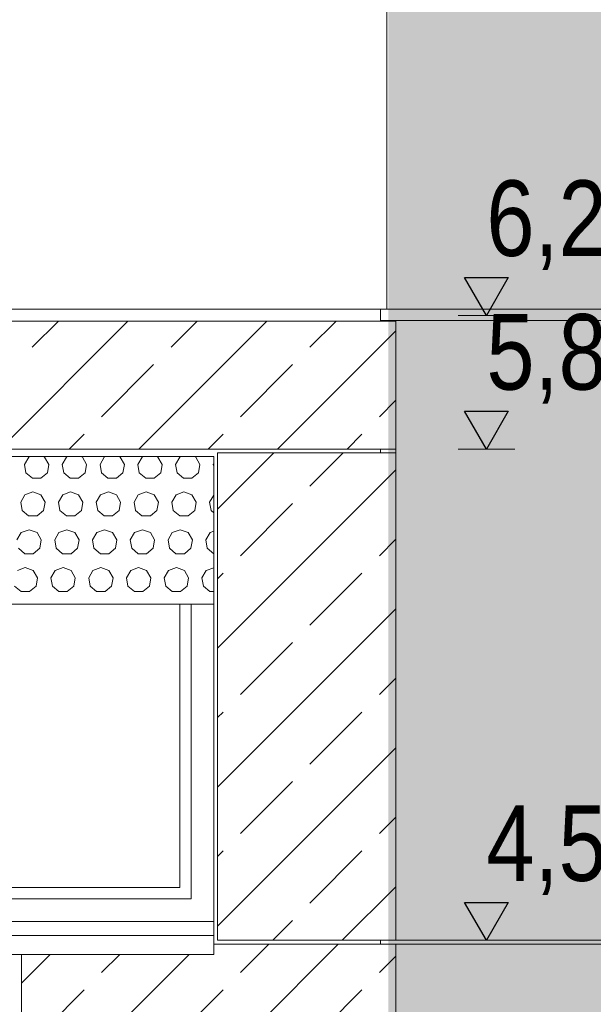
# Model space of a CAD drawing. Header units: millimetres. Extents: x 52659 to 1698020, y -10054 to 104697.
# Tile 260 of 363: x 219607 to 221126, y 9539 to 12144. Entities that reach past the tile are written whole.
import ezdxf

# ---------------------------------------------------------------- set-up
doc = ezdxf.new("R2010")
doc.units = ezdxf.units.MM
doc.header["$MEASUREMENT"] = 0
for name, color, linetype in [('02-04 BRISES SOLEILS CLAIRES', 7, 'Continuous'), ('02-04 CASSETTES CLAIRES', 7, 'Continuous'), ('02-04 Mur.Construction', 7, 'Continuous'), ('05-02 Cotation 200ème 100ème.Cotations', 7, 'Continuous'), ('08-01 2D Dessin général.2D', 7, 'Continuous'), ('Fenêtres ARCHICAD', 7, 'Continuous')]:
    doc.layers.add(name, color=color, linetype=linetype)
doc.styles.add('STYLE_GENERE_3', font='ARIALN.TTF')
doc.dimstyles.new('STYLE_GENERE__1', dxfattribs={"dimtxt": 200, "dimasz": 95, "dimexe": 0.18, "dimexo": 100, "dimgap": 0, "dimtad": 0, "dimlfac": 0.001, "dimzin": 0, "dimdsep": 46, "dimtxsty": 'STYLE_GENERE_3', "dimblk": 'ARROWHEAD_6', "dimblk1": 'ARROWHEAD_6', "dimblk2": 'ARROWHEAD_6', "dimcen": 0.09, "dimclrd": 7, "dimclre": 7, "dimclrt": 7, "dimazin": 0, "dimtfac": 1, "dimtdec": 4, "dimtmove": 2, "dimatfit": 3, "dimfxl": 1, "dimtolj": 1, "dimtzin": 0, "dimarcsym": 0})
doc.dimstyles.new('STYLE_GENERE__2', dxfattribs={"dimtxt": 200, "dimasz": 95, "dimexe": 0.18, "dimexo": 100, "dimgap": 0, "dimtad": 0, "dimlfac": 0.001, "dimzin": 0, "dimdsep": 46, "dimtxsty": 'STYLE_GENERE_3', "dimblk": 'ARROWHEAD_6', "dimblk1": 'ARROWHEAD_6', "dimblk2": 'ARROWHEAD_6', "dimcen": 0.09, "dimclrd": 7, "dimclre": 7, "dimclrt": 7, "dimazin": 0, "dimtfac": 1, "dimtdec": 4, "dimtmove": 0, "dimatfit": 3, "dimfxl": 1, "dimtolj": 1, "dimtzin": 0, "dimarcsym": 0})

# ---------------------------------------------------------------- blocks, each defined once
blk = doc.blocks.new('Élément de coupe_187_1', base_point=(131932.7, 5158.1))
at = {"layer": '02-04 Mur.Construction', "color": 7, "linetype": 'Continuous', "lineweight": 9}
for p, q in [((220562.7, 11348.1), (220562.7, 11378.1)), ((220562.7, 11346.9), (220562.7, 11348.1)), ((220562.7, 10998.1), (220562.7, 11008.1)), ((220121.3, 10988.1), (220121.3, 9726)), ((220562.7, 9698.1), (220562.7, 9708.1))]:
    blk.add_line(p, q, dxfattribs=at)
blk = doc.blocks.new('Élément de coupe_189_1', base_point=(131932.7, 5158.1))
at = {"layer": 'Fenêtres ARCHICAD', "color": 7, "linetype": 'Continuous', "lineweight": 9}
blk.add_line((218521.3, 10988.1), (220121.3, 10988.1), dxfattribs=at)
at = {"layer": 'Fenêtres ARCHICAD', "color": 7, "linetype": 'Continuous', "lineweight": 5}
for p, q in [((220031.3, 10598), (220031.3, 9848.1)), ((220061.3, 9818.1), (220061.3, 10598)), ((220031.3, 9848.1), (219336.3, 9848.1)), ((218581.3, 9818.1), (220061.3, 9818.1)), ((218521.3, 9758.1), (220121.3, 9758.1)), ((220121.3, 9720.9), (218521.3, 9720.9)), ((220121.3, 9720.9), (220121.3, 9726)), ((220121.3, 9670.8), (220121.3, 9720.9)), ((220121.3, 9670.8), (218521.3, 9670.8))]:
    blk.add_line(p, q, dxfattribs=at)
blk = doc.blocks.new('Élément de coupe_235_1', base_point=(131932.7, 5158.1))
at = {"layer": '02-04 Mur.Construction', "color": 7, "linetype": 'Continuous', "lineweight": 9}
for q in [(220579, 12248.1), (162692.7, 11378.1)]:
    blk.add_line((220579, 11378.1), q, dxfattribs=at)
blk = doc.blocks.new('*X380', base_point=(131932.7, 5158.1))
at = {"layer": '02-04 BRISES SOLEILS CLAIRES', "color": 7, "linetype": 'Continuous', "lineweight": 5}
for p, q in [((219631, 10986.9), (219619.8, 10967.5)), ((219634.3, 10988.1), (219631, 10986.9)), ((219673.1, 10986.9), (219669.8, 10988.1)), ((219684.3, 10967.5), (219673.1, 10986.9)), ((219731, 10986.9), (219719.8, 10967.5)), ((219734.3, 10988.1), (219731, 10986.9)), ((219773.1, 10986.9), (219769.8, 10988.1)), ((219784.3, 10967.5), (219773.1, 10986.9)), ((219831, 10986.9), (219819.8, 10967.5)), ((219834.3, 10988.1), (219831, 10986.9)), ((219873.1, 10986.9), (219869.8, 10988.1)), ((219884.3, 10967.5), (219873.1, 10986.9)), ((219931, 10986.9), (219919.8, 10967.5)), ((219934.3, 10988.1), (219931, 10986.9)), ((219973.1, 10986.9), (219969.8, 10988.1)), ((219984.3, 10967.5), (219973.1, 10986.9)), ((220031, 10986.9), (220019.8, 10967.5)), ((220034.3, 10988.1), (220031, 10986.9)), ((220073.1, 10986.9), (220069.8, 10988.1)), ((220084.3, 10967.5), (220073.1, 10986.9)), ((219619.8, 10967.5), (219623.7, 10945.5)), ((219623.7, 10945.5), (219640.9, 10931.1)), ((219663.2, 10931.1), (219680.4, 10945.5)), ((219680.4, 10945.5), (219684.3, 10967.5)), ((219719.8, 10967.5), (219723.7, 10945.5)), ((219723.7, 10945.5), (219740.9, 10931.1)), ((219763.2, 10931.1), (219780.4, 10945.5)), ((219780.4, 10945.5), (219784.3, 10967.5)), ((219819.8, 10967.5), (219823.7, 10945.5)), ((219823.7, 10945.5), (219840.9, 10931.1)), ((219863.2, 10931.1), (219880.4, 10945.5)), ((219880.4, 10945.5), (219884.3, 10967.5)), ((219919.8, 10967.5), (219923.7, 10945.5)), ((219923.7, 10945.5), (219940.9, 10931.1)), ((219963.2, 10931.1), (219980.4, 10945.5)), ((219980.4, 10945.5), (219984.3, 10967.5)), ((220019.8, 10967.5), (220023.7, 10945.5)), ((220023.7, 10945.5), (220040.9, 10931.1)), ((220063.2, 10931.1), (220080.4, 10945.5)), ((220080.4, 10945.5), (220084.3, 10967.5)), ((220120.7, 10969.1), (220119.8, 10967.5)), ((220119.8, 10967.5), (220120.7, 10962.4)), ((219640.9, 10931.1), (219663.2, 10931.1)), ((219740.9, 10931.1), (219763.2, 10931.1)), ((219840.9, 10931.1), (219863.2, 10931.1)), ((219940.9, 10931.1), (219963.2, 10931.1)), ((220040.9, 10931.1), (220063.2, 10931.1)), ((219642, 10894.5), (219621, 10886.9)), ((219663.1, 10886.9), (219642, 10894.5)), ((219742, 10894.5), (219721, 10886.9)), ((219763.1, 10886.9), (219742, 10894.5)), ((219842, 10894.5), (219821, 10886.9)), ((219863.1, 10886.9), (219842, 10894.5)), ((219942, 10894.5), (219921, 10886.9)), ((219963.1, 10886.9), (219942, 10894.5)), ((220042, 10894.5), (220021, 10886.9)), ((220063.1, 10886.9), (220042, 10894.5)), ((219621, 10886.9), (219609.8, 10867.5)), ((219609.8, 10867.5), (219613.7, 10845.5)), ((219674.3, 10867.5), (219663.1, 10886.9)), ((219670.4, 10845.5), (219674.3, 10867.5)), ((219721, 10886.9), (219709.8, 10867.5)), ((219709.8, 10867.5), (219713.7, 10845.5)), ((219774.3, 10867.5), (219763.1, 10886.9)), ((219770.4, 10845.5), (219774.3, 10867.5)), ((219821, 10886.9), (219809.8, 10867.5)), ((219809.8, 10867.5), (219813.7, 10845.5)), ((219874.3, 10867.5), (219863.1, 10886.9)), ((219870.4, 10845.5), (219874.3, 10867.5)), ((219921, 10886.9), (219909.8, 10867.5)), ((219909.8, 10867.5), (219913.7, 10845.5)), ((219974.3, 10867.5), (219963.1, 10886.9)), ((219970.4, 10845.5), (219974.3, 10867.5)), ((220021, 10886.9), (220009.8, 10867.5)), ((220009.8, 10867.5), (220013.7, 10845.5)), ((220074.3, 10867.5), (220063.1, 10886.9)), ((220070.4, 10845.5), (220074.3, 10867.5)), ((220120.7, 10886.4), (220109.8, 10867.5)), ((220109.8, 10867.5), (220113.7, 10845.5)), ((219613.7, 10845.5), (219630.9, 10831.1)), ((219653.2, 10831.1), (219670.4, 10845.5)), ((219713.7, 10845.5), (219730.9, 10831.1)), ((219753.2, 10831.1), (219770.4, 10845.5)), ((219813.7, 10845.5), (219830.9, 10831.1)), ((219853.2, 10831.1), (219870.4, 10845.5)), ((219913.7, 10845.5), (219930.9, 10831.1)), ((219953.2, 10831.1), (219970.4, 10845.5)), ((220013.7, 10845.5), (220030.9, 10831.1)), ((220053.2, 10831.1), (220070.4, 10845.5)), ((220113.7, 10845.5), (220120.7, 10839.6)), ((219630.9, 10831.1), (219653.2, 10831.1)), ((219730.9, 10831.1), (219753.2, 10831.1)), ((219830.9, 10831.1), (219853.2, 10831.1)), ((219930.9, 10831.1), (219953.2, 10831.1)), ((220030.9, 10831.1), (220053.2, 10831.1)), ((219632, 10794.5), (219611, 10786.9)), ((219653.1, 10786.9), (219632, 10794.5)), ((219732, 10794.5), (219711, 10786.9)), ((219753.1, 10786.9), (219732, 10794.5)), ((219832, 10794.5), (219811, 10786.9)), ((219853.1, 10786.9), (219832, 10794.5)), ((219932, 10794.5), (219911, 10786.9)), ((219953.1, 10786.9), (219932, 10794.5)), ((220032, 10794.5), (220011, 10786.9)), ((220053.1, 10786.9), (220032, 10794.5)), ((220120.7, 10790.4), (220111, 10786.9)), ((219611, 10786.9), (219599.8, 10767.5)), ((219664.3, 10767.5), (219653.1, 10786.9)), ((219660.4, 10745.5), (219664.3, 10767.5)), ((219711, 10786.9), (219699.8, 10767.5)), ((219699.8, 10767.5), (219703.7, 10745.5)), ((219764.3, 10767.5), (219753.1, 10786.9)), ((219760.4, 10745.5), (219764.3, 10767.5)), ((219811, 10786.9), (219799.8, 10767.5)), ((219799.8, 10767.5), (219803.7, 10745.5)), ((219864.3, 10767.5), (219853.1, 10786.9)), ((219860.4, 10745.5), (219864.3, 10767.5)), ((219911, 10786.9), (219899.8, 10767.5)), ((219899.8, 10767.5), (219903.7, 10745.5)), ((219964.3, 10767.5), (219953.1, 10786.9)), ((219960.4, 10745.5), (219964.3, 10767.5)), ((220011, 10786.9), (219999.8, 10767.5)), ((219999.8, 10767.5), (220003.7, 10745.5)), ((220064.3, 10767.5), (220053.1, 10786.9)), ((220060.4, 10745.5), (220064.3, 10767.5)), ((220111, 10786.9), (220099.8, 10767.5)), ((220099.8, 10767.5), (220103.7, 10745.5)), ((219603.7, 10745.5), (219620.9, 10731.1)), ((219643.2, 10731.1), (219660.4, 10745.5)), ((219703.7, 10745.5), (219720.9, 10731.1)), ((219743.2, 10731.1), (219760.4, 10745.5)), ((219803.7, 10745.5), (219820.9, 10731.1)), ((219843.2, 10731.1), (219860.4, 10745.5)), ((219903.7, 10745.5), (219920.9, 10731.1)), ((219943.2, 10731.1), (219960.4, 10745.5)), ((220003.7, 10745.5), (220020.9, 10731.1)), ((220043.2, 10731.1), (220060.4, 10745.5)), ((220103.7, 10745.5), (220120.7, 10731.2)), ((219620.9, 10731.1), (219643.2, 10731.1)), ((219720.9, 10731.1), (219743.2, 10731.1)), ((219820.9, 10731.1), (219843.2, 10731.1)), ((219920.9, 10731.1), (219943.2, 10731.1)), ((220020.9, 10731.1), (220043.2, 10731.1)), ((219622, 10694.5), (219601, 10686.9)), ((219643.1, 10686.9), (219622, 10694.5)), ((219654.3, 10667.5), (219643.1, 10686.9)), ((219701, 10686.9), (219689.8, 10667.5)), ((219722, 10694.5), (219701, 10686.9)), ((219743.1, 10686.9), (219722, 10694.5)), ((219754.3, 10667.5), (219743.1, 10686.9)), ((219801, 10686.9), (219789.8, 10667.5)), ((219822, 10694.5), (219801, 10686.9)), ((219843.1, 10686.9), (219822, 10694.5)), ((219854.3, 10667.5), (219843.1, 10686.9)), ((219901, 10686.9), (219889.8, 10667.5)), ((219922, 10694.5), (219901, 10686.9)), ((219943.1, 10686.9), (219922, 10694.5)), ((219954.3, 10667.5), (219943.1, 10686.9)), ((220001, 10686.9), (219989.8, 10667.5)), ((220022, 10694.5), (220001, 10686.9)), ((220043.1, 10686.9), (220022, 10694.5)), ((220054.3, 10667.5), (220043.1, 10686.9)), ((220101, 10686.9), (220089.8, 10667.5)), ((220120.7, 10694), (220101, 10686.9)), ((219650.4, 10645.5), (219654.3, 10667.5)), ((219689.8, 10667.5), (219693.7, 10645.5)), ((219750.4, 10645.5), (219754.3, 10667.5)), ((219789.8, 10667.5), (219793.7, 10645.5)), ((219850.4, 10645.5), (219854.3, 10667.5)), ((219889.8, 10667.5), (219893.7, 10645.5)), ((219950.4, 10645.5), (219954.3, 10667.5)), ((219989.8, 10667.5), (219993.7, 10645.5)), ((220050.4, 10645.5), (220054.3, 10667.5)), ((220089.8, 10667.5), (220093.7, 10645.5)), ((219593.7, 10645.5), (219610.9, 10631.1)), ((219610.9, 10631.1), (219633.2, 10631.1)), ((219633.2, 10631.1), (219650.4, 10645.5)), ((219693.7, 10645.5), (219710.9, 10631.1)), ((219710.9, 10631.1), (219733.2, 10631.1)), ((219733.2, 10631.1), (219750.4, 10645.5)), ((219793.7, 10645.5), (219810.9, 10631.1)), ((219810.9, 10631.1), (219833.2, 10631.1)), ((219833.2, 10631.1), (219850.4, 10645.5)), ((219893.7, 10645.5), (219910.9, 10631.1)), ((219910.9, 10631.1), (219933.2, 10631.1)), ((219933.2, 10631.1), (219950.4, 10645.5)), ((219993.7, 10645.5), (220010.9, 10631.1)), ((220010.9, 10631.1), (220033.2, 10631.1)), ((220033.2, 10631.1), (220050.4, 10645.5)), ((220093.7, 10645.5), (220110.9, 10631.1)), ((220110.9, 10631.1), (220120.7, 10631.1))]:
    blk.add_line(p, q, dxfattribs=at)
blk = doc.blocks.new('Élément de coupe_339_1', base_point=(131932.7, 5158.1))
at = {"layer": '02-04 BRISES SOLEILS CLAIRES', "color": 7, "linetype": 'Continuous', "lineweight": 9}
for p, q in [((220120.7, 10598), (220120.7, 10988.1)), ((218522.7, 10598), (220120.7, 10598))]:
    blk.add_line(p, q, dxfattribs=at)
at = {"layer": '02-04 BRISES SOLEILS CLAIRES', "lineweight": 0}
blk.add_blockref('*X380', (131932.7, 5158.1), dxfattribs=at)
blk = doc.blocks.new('Élément de coupe_524_1', base_point=(131932.7, 5158.1))
at = {"layer": '02-04 CASSETTES CLAIRES', "color": 7, "linetype": 'Continuous', "lineweight": 9}
for p, q in [((220602.7, 11346.9), (218522.7, 11346.9)), ((219554.5, 11008.1), (219893.3, 11346.9)), ((219640.1, 11277.4), (219709.5, 11346.9)), ((219922.2, 11008.1), (220261, 11346.9)), ((220007.8, 11277.4), (220077.2, 11346.9)), ((220375.5, 11277.4), (220444.9, 11346.9)), ((220602.7, 11008.1), (220602.7, 11346.9)), ((220289.9, 11008.1), (220602.7, 11320.8)), ((219823.9, 11093.6), (219961.8, 11231.5)), ((220191.6, 11093.6), (220329.5, 11231.5)), ((220559.3, 11093.6), (220602.7, 11137)), ((219738.4, 11008.1), (219778, 11047.6)), ((220106.1, 11008.1), (220145.6, 11047.6)), ((220473.8, 11008.1), (220513.3, 11047.6)), ((218522.7, 11008.1), (220602.7, 11008.1))]:
    blk.add_line(p, q, dxfattribs=at)
blk = doc.blocks.new('Élément de coupe_525_1', base_point=(131932.7, 5158.1))
at = {"layer": '02-04 CASSETTES CLAIRES', "color": 7, "linetype": 'Continuous', "lineweight": 9}
for p, q in [((220130.7, 10848.9), (220279.9, 10998.1)), ((220130.7, 10998.1), (220130.7, 9708.1)), ((220602.7, 10998.1), (220130.7, 10998.1)), ((220375.5, 10909.8), (220463.8, 10998.1)), ((220602.7, 9718.1), (220602.7, 10998.1)), ((220130.7, 10481.2), (220602.7, 10953.1)), ((220191.6, 10725.9), (220329.5, 10863.8)), ((220559.3, 10725.9), (220602.7, 10769.3)), ((220130.7, 10665), (220145.6, 10679.9)), ((220375.5, 10542.1), (220513.3, 10679.9)), ((220130.7, 10113.5), (220602.7, 10585.4)), ((220191.6, 10358.2), (220329.5, 10496.1)), ((220559.3, 10358.2), (220602.7, 10401.6)), ((220130.7, 10297.3), (220145.6, 10312.2)), ((220375.5, 10174.4), (220513.3, 10312.2)), ((220130.7, 9745.8), (220602.7, 10217.7)), ((220191.6, 9990.5), (220329.5, 10128.4)), ((220559.3, 9990.5), (220602.7, 10033.9)), ((220130.7, 9929.6), (220145.6, 9944.5)), ((220375.5, 9806.7), (220513.3, 9944.5)), ((220460.7, 9708.1), (220602.7, 9850)), ((220276.9, 9708.1), (220329.5, 9760.7)), ((220602.7, 9708.1), (220130.7, 9708.1)), ((220602.7, 9718.1), (220602.7, 9708.1))]:
    blk.add_line(p, q, dxfattribs=at)
blk = doc.blocks.new('Élément de coupe_526_1', base_point=(131932.7, 5158.1))
at = {"layer": '02-04 CASSETTES CLAIRES', "color": 7, "linetype": 'Continuous', "lineweight": 9}
for p, q in [((219612.1, 8859.5), (220450.7, 9698.1)), ((220602.7, 9698.1), (220121.3, 9698.1)), ((220191.6, 9622.8), (220266.9, 9698.1)), ((220602.7, 7608.3), (220602.7, 9698.1)), ((219612.1, 9227.2), (220055.8, 9670.8)), ((219612.1, 9594.9), (219688.1, 9670.8)), ((219612.1, 9670.8), (219612.1, 7608.3)), ((219823.9, 9622.8), (219871.9, 9670.8)), ((220559.3, 9622.8), (220602.7, 9666.2)), ((219640.1, 9439), (219778, 9576.9)), ((220007.8, 9439), (220145.6, 9576.9)), ((220375.5, 9439), (220513.3, 9576.9)), ((219612.1, 8491.8), (220602.7, 9482.3)), ((219823.9, 9255.1), (219961.8, 9393)), ((220191.6, 9255.1), (220329.5, 9393)), ((220559.3, 9255.1), (220602.7, 9298.5)), ((219640.1, 9071.3), (219778, 9209.2)), ((220007.8, 9071.3), (220145.6, 9209.2)), ((220375.5, 9071.3), (220513.3, 9209.2)), ((219612.1, 8124.1), (220602.7, 9114.6)), ((219823.9, 8887.4), (219961.8, 9025.3)), ((220191.6, 8887.4), (220329.5, 9025.3)), ((220559.3, 8887.4), (220602.7, 8930.8)), ((219640.1, 8703.6), (219778, 8841.5)), ((220007.8, 8703.6), (220145.6, 8841.5)), ((220375.5, 8703.6), (220513.3, 8841.5)), ((219612.1, 7756.4), (220602.7, 8746.9)), ((219823.9, 8519.7), (219961.8, 8657.6)), ((220191.6, 8519.7), (220329.5, 8657.6)), ((220559.3, 8519.7), (220602.7, 8563.1)), ((219640.1, 8335.9), (219778, 8473.8)), ((220007.8, 8335.9), (220145.6, 8473.8)), ((220375.5, 8335.9), (220513.3, 8473.8)), ((219831.7, 7608.3), (220602.7, 8379.2)), ((219823.9, 8152), (219961.8, 8289.9)), ((220191.6, 8152), (220329.5, 8289.9)), ((220559.3, 8152), (220602.7, 8195.4)), ((219640.1, 7968.2), (219778, 8106.1)), ((220007.8, 7968.2), (220145.6, 8106.1)), ((220375.5, 7968.2), (220513.3, 8106.1)), ((220199.4, 7608.3), (220602.7, 8011.5)), ((219823.9, 7784.3), (219961.8, 7922.2)), ((220191.6, 7784.3), (220329.5, 7922.2)), ((220559.3, 7784.3), (220602.7, 7827.7)), ((219647.8, 7608.3), (219778, 7738.4)), ((220015.5, 7608.3), (220145.6, 7738.4)), ((220383.2, 7608.3), (220513.3, 7738.4)), ((220567.1, 7608.3), (220602.7, 7643.9)), ((219612.1, 7608.3), (220602.7, 7608.3))]:
    blk.add_line(p, q, dxfattribs=at)
blk = doc.blocks.new('Élément de coupe_534_1', base_point=(131932.7, 5158.1))
at = {"layer": '02-04 CASSETTES CLAIRES', "color": 7, "linetype": 'Continuous', "lineweight": 9}
for p, q in [((220562.7, 11348.1), (220602.7, 11348.1)), ((220602.7, 11346.9), (220602.7, 11348.1)), ((220602.7, 10998.1), (220602.7, 11008.1))]:
    blk.add_line(p, q, dxfattribs=at)
blk = doc.blocks.new('*D692', base_point=(131932.7, 5158.1))
at = {"layer": '05-02 Cotation 200ème 100ème.Cotations', "color": 7, "linetype": 'Continuous', "lineweight": 25, "transparency": 16777216}
for p, q in [((222143.7, 9772.9), (222243.7, 9672.9)), ((222143.7, 7648.1), (222243.7, 7548.1))]:
    blk.add_line(p, q, dxfattribs=at)
at = {"layer": '05-02 Cotation 200ème 100ème.Cotations', "color": 7, "linetype": 'Continuous', "lineweight": 13, "transparency": 16777216}
for p, q in [((222287.5, 9722.9), (222100, 9722.9)), ((222193.7, 8909.3), (222193.7, 9722.9)), ((222193.7, 7598.1), (222193.7, 8411.6)), ((222287.5, 7598.1), (222100, 7598.1))]:
    blk.add_line(p, q, dxfattribs=at)
at = {"layer": '05-02 Cotation 200ème 100ème.Cotations', "color": 7, "lineweight": 9, "transparency": 16777216, "insert": (222293.7, 8436.5), "char_height": 200, "attachment_point": 7, "rotation": 90, "style": 'STYLE_GENERE_3'}
blk.add_mtext('\\A1;2,12', dxfattribs=at)
blk = doc.blocks.new('ARROWHEAD_6')
at = {"color": 0, "linetype": 'Continuous', "lineweight": 0}
for p, q in [((-0.5, -0.5), (0.5, 0.5)), ((0, 0), (-1, 0))]:
    blk.add_line(p, q, dxfattribs=at)
blk = doc.blocks.new('*D693', base_point=(131932.7, 5158.1))
at = {"layer": '05-02 Cotation 200ème 100ème.Cotations', "color": 7, "linetype": 'Continuous', "lineweight": 25, "transparency": 16777216}
for p, q in [((222143.7, 11058.1), (222243.7, 10958.1)), ((222143.7, 9772.9), (222243.7, 9672.9))]:
    blk.add_line(p, q, dxfattribs=at)
at = {"layer": '05-02 Cotation 200ème 100ème.Cotations', "color": 7, "linetype": 'Continuous', "lineweight": 13, "transparency": 16777216}
for p, q in [((222287.5, 11008.1), (222100, 11008.1)), ((222193.7, 10614.3), (222193.7, 11008.1)), ((222193.7, 9722.9), (222193.7, 10116.6)), ((222287.5, 9722.9), (222100, 9722.9))]:
    blk.add_line(p, q, dxfattribs=at)
at = {"layer": '05-02 Cotation 200ème 100ème.Cotations', "color": 7, "lineweight": 9, "transparency": 16777216, "char_height": 200, "attachment_point": 7, "rotation": 90, "style": 'STYLE_GENERE_3'}
for s, insert in [('\\A1;0,35', (222150.9, 10961.3)), ('\\A1;1,29', (222293.7, 10141.5))]:
    blk.add_mtext(s, dxfattribs=dict(at, insert=insert))
blk = doc.blocks.new('*D694', base_point=(131932.7, 5158.1))
at = {"layer": '05-02 Cotation 200ème 100ème.Cotations', "color": 7, "linetype": 'Continuous', "lineweight": 25, "transparency": 16777216}
for p, q in [((222143.7, 11412.6), (222243.7, 11312.6)), ((222143.7, 11058.1), (222243.7, 10958.1))]:
    blk.add_line(p, q, dxfattribs=at)
at = {"layer": '05-02 Cotation 200ème 100ème.Cotations', "color": 7, "linetype": 'Continuous', "lineweight": 13, "transparency": 16777216}
for p, q in [((222287.5, 11362.6), (222100, 11362.6)), ((222193.7, 11008.1), (222193.7, 11362.6)), ((222287.5, 11008.1), (222100, 11008.1))]:
    blk.add_line(p, q, dxfattribs=at)
blk = doc.blocks.new('*D695', base_point=(131932.7, 5158.1))
at = {"layer": '05-02 Cotation 200ème 100ème.Cotations', "color": 7, "linetype": 'Continuous', "lineweight": 25, "transparency": 16777216}
for p, q in [((222143.7, 14458.1), (222243.7, 14358.1)), ((222143.7, 11412.6), (222243.7, 11312.6))]:
    blk.add_line(p, q, dxfattribs=at)
at = {"layer": '05-02 Cotation 200ème 100ème.Cotations', "color": 7, "linetype": 'Continuous', "lineweight": 13, "transparency": 16777216}
for p, q in [((222287.5, 14408.1), (222100, 14408.1)), ((222193.7, 13134.2), (222193.7, 14408.1)), ((222193.7, 11362.6), (222193.7, 12636.5)), ((222287.5, 11362.6), (222100, 11362.6))]:
    blk.add_line(p, q, dxfattribs=at)
at = {"layer": '05-02 Cotation 200ème 100ème.Cotations', "color": 7, "lineweight": 9, "transparency": 16777216, "char_height": 200, "attachment_point": 7, "rotation": 90, "style": 'STYLE_GENERE_3'}
for s, insert in [('\\A1;0,40', (222150.9, 14381.8)), ('\\A1;3,05', (222293.7, 12661.3))]:
    blk.add_mtext(s, dxfattribs=dict(at, insert=insert))
blk = doc.blocks.new('Cotation_2_1', base_point=(220842.7, 9708.1))
at = {"layer": '05-02 Cotation 200ème 100ème.Cotations', "linetype": 'Continuous', "lineweight": 25}
blk.add_hatch(color=7, dxfattribs=at).paths.add_polyline_path([(220842.7, 9708.1), (220900.7, 9808.1), (220784.7, 9808.1)])
at = {"layer": '05-02 Cotation 200ème 100ème.Cotations', "color": 7, "linetype": 'Continuous', "lineweight": 25}
for p, q in [((220842.7, 9708.1), (220784.7, 9808.1)), ((220784.7, 9808.1), (220900.7, 9808.1)), ((220900.7, 9808.1), (220842.7, 9708.1))]:
    blk.add_line(p, q, dxfattribs=at)
at = {"layer": '05-02 Cotation 200ème 100ème.Cotations', "color": 7, "linetype": 'Continuous', "lineweight": 13}
for q in [(220767.7, 9708.1), (220917.7, 9708.1)]:
    blk.add_line((220842.7, 9708.1), q, dxfattribs=at)
at = {"layer": '05-02 Cotation 200ème 100ème.Cotations', "color": 7, "lineweight": 9, "insert": (220842.7, 9828.1), "char_height": 200, "attachment_point": 7, "style": 'STYLE_GENERE_3'}
blk.add_mtext('\\A1;4,55', dxfattribs=at)
blk = doc.blocks.new('Cotation_3_1', base_point=(220842.7, 11008.1))
at = {"layer": '05-02 Cotation 200ème 100ème.Cotations', "linetype": 'Continuous', "lineweight": 25}
for points in [[(220842.7, 11361.9), (220900.7, 11461.9), (220784.7, 11461.9)], [(220842.7, 11008.1), (220900.7, 11108.1), (220784.7, 11108.1)]]:
    blk.add_hatch(color=7, dxfattribs=at).paths.add_polyline_path(points)
at = {"layer": '05-02 Cotation 200ème 100ème.Cotations', "color": 7, "linetype": 'Continuous', "lineweight": 25}
for p, q in [((220842.7, 11361.9), (220784.7, 11461.9)), ((220784.7, 11461.9), (220900.7, 11461.9)), ((220900.7, 11461.9), (220842.7, 11361.9)), ((220842.7, 11008.1), (220784.7, 11108.1)), ((220784.7, 11108.1), (220900.7, 11108.1)), ((220900.7, 11108.1), (220842.7, 11008.1))]:
    blk.add_line(p, q, dxfattribs=at)
at = {"layer": '05-02 Cotation 200ème 100ème.Cotations', "color": 7, "linetype": 'Continuous', "lineweight": 13}
for p, q in [((220842.7, 11361.9), (220767.7, 11361.9)), ((220842.7, 11361.9), (220917.7, 11361.9)), ((220842.7, 11008.1), (220767.7, 11008.1)), ((220842.7, 11008.1), (220917.7, 11008.1))]:
    blk.add_line(p, q, dxfattribs=at)
at = {"layer": '05-02 Cotation 200ème 100ème.Cotations', "color": 7, "lineweight": 9, "char_height": 200, "attachment_point": 7, "style": 'STYLE_GENERE_3'}
for s, insert in [('\\A1;6,20', (220842.7, 11481.9)), ('\\A1;5,85', (220842.7, 11128.1))]:
    blk.add_mtext(s, dxfattribs=dict(at, insert=insert))
blk = doc.blocks.new('*D727', base_point=(131932.7, 5158.1))
at = {"layer": '05-02 Cotation 200ème 100ème.Cotations', "color": 7, "linetype": 'Continuous', "lineweight": 25, "transparency": 16777216}
for p, q in [((187874.4, 11412.6), (187974.4, 11312.6)), ((187874.4, 11203.3), (187974.4, 11103.3))]:
    blk.add_line(p, q, dxfattribs=at)
at = {"layer": '05-02 Cotation 200ème 100ème.Cotations', "color": 7, "linetype": 'Continuous', "lineweight": 13, "transparency": 16777216}
for p, q in [((188018.2, 11362.6), (187830.7, 11362.6)), ((187924.4, 11153.3), (187924.4, 11362.6)), ((188018.2, 11153.3), (187830.7, 11153.3))]:
    blk.add_line(p, q, dxfattribs=at)
blk = doc.blocks.new('*D728', base_point=(131932.7, 5158.1))
at = {"layer": '05-02 Cotation 200ème 100ème.Cotations', "color": 7, "linetype": 'Continuous', "lineweight": 25, "transparency": 16777216}
for p, q in [((187874.4, 13160.1), (187974.4, 13060.1)), ((187874.4, 11412.6), (187974.4, 11312.6))]:
    blk.add_line(p, q, dxfattribs=at)
at = {"layer": '05-02 Cotation 200ème 100ème.Cotations', "color": 7, "linetype": 'Continuous', "lineweight": 13, "transparency": 16777216}
for p, q in [((188018.2, 13110.1), (187830.7, 13110.1)), ((187924.4, 12485.2), (187924.4, 13110.1)), ((187924.4, 11362.6), (187924.4, 11987.5)), ((188018.2, 11362.6), (187830.7, 11362.6))]:
    blk.add_line(p, q, dxfattribs=at)
at = {"layer": '05-02 Cotation 200ème 100ème.Cotations', "color": 7, "lineweight": 9, "transparency": 16777216, "insert": (188024.4, 12012.3), "char_height": 200, "attachment_point": 7, "rotation": 90, "style": 'STYLE_GENERE_3'}
blk.add_mtext('\\A1;1,75', dxfattribs=at)
blk = doc.blocks.new('*D741', base_point=(131932.7, 5158.1))
at = {"layer": '05-02 Cotation 200ème 100ème.Cotations', "color": 7, "linetype": 'Continuous', "lineweight": 25, "transparency": 16777216}
for p, q in [((165280.7, 9772.9), (165380.7, 9672.9)), ((165280.7, 7648.1), (165380.7, 7548.1))]:
    blk.add_line(p, q, dxfattribs=at)
at = {"layer": '05-02 Cotation 200ème 100ème.Cotations', "color": 7, "linetype": 'Continuous', "lineweight": 13, "transparency": 16777216}
for p, q in [((165424.5, 9722.9), (165237, 9722.9)), ((165330.7, 8909.3), (165330.7, 9722.9)), ((165330.7, 7598.1), (165330.7, 8411.6)), ((165424.5, 7598.1), (165237, 7598.1))]:
    blk.add_line(p, q, dxfattribs=at)
at = {"layer": '05-02 Cotation 200ème 100ème.Cotations', "color": 7, "lineweight": 9, "transparency": 16777216, "insert": (165430.7, 8436.5), "char_height": 200, "attachment_point": 7, "rotation": 90, "style": 'STYLE_GENERE_3'}
blk.add_mtext('\\A1;2,12', dxfattribs=at)
blk = doc.blocks.new('*D742', base_point=(131932.7, 5158.1))
at = {"layer": '05-02 Cotation 200ème 100ème.Cotations', "color": 7, "linetype": 'Continuous', "lineweight": 25, "transparency": 16777216}
for p, q in [((165280.7, 11058.1), (165380.7, 10958.1)), ((165280.7, 9772.9), (165380.7, 9672.9))]:
    blk.add_line(p, q, dxfattribs=at)
at = {"layer": '05-02 Cotation 200ème 100ème.Cotations', "color": 7, "linetype": 'Continuous', "lineweight": 13, "transparency": 16777216}
for p, q in [((165424.5, 11008.1), (165237, 11008.1)), ((165330.7, 10614.3), (165330.7, 11008.1)), ((165330.7, 9722.9), (165330.7, 10116.6)), ((165424.5, 9722.9), (165237, 9722.9))]:
    blk.add_line(p, q, dxfattribs=at)
at = {"layer": '05-02 Cotation 200ème 100ème.Cotations', "color": 7, "lineweight": 9, "transparency": 16777216, "char_height": 200, "attachment_point": 7, "rotation": 90, "style": 'STYLE_GENERE_3'}
for s, insert in [('\\A1;0,35', (165287.9, 10961.3)), ('\\A1;1,29', (165430.7, 10141.5))]:
    blk.add_mtext(s, dxfattribs=dict(at, insert=insert))
blk = doc.blocks.new('*D743', base_point=(131932.7, 5158.1))
at = {"layer": '05-02 Cotation 200ème 100ème.Cotations', "color": 7, "linetype": 'Continuous', "lineweight": 25, "transparency": 16777216}
for p, q in [((165280.7, 11412.6), (165380.7, 11312.6)), ((165280.7, 11058.1), (165380.7, 10958.1))]:
    blk.add_line(p, q, dxfattribs=at)
at = {"layer": '05-02 Cotation 200ème 100ème.Cotations', "color": 7, "linetype": 'Continuous', "lineweight": 13, "transparency": 16777216}
for p, q in [((165424.5, 11362.6), (165237, 11362.6)), ((165330.7, 11008.1), (165330.7, 11362.6)), ((165424.5, 11008.1), (165237, 11008.1))]:
    blk.add_line(p, q, dxfattribs=at)
blk = doc.blocks.new('*D744', base_point=(131932.7, 5158.1))
at = {"layer": '05-02 Cotation 200ème 100ème.Cotations', "color": 7, "linetype": 'Continuous', "lineweight": 25, "transparency": 16777216}
for p, q in [((165280.7, 14458.1), (165380.7, 14358.1)), ((165280.7, 11412.6), (165380.7, 11312.6))]:
    blk.add_line(p, q, dxfattribs=at)
at = {"layer": '05-02 Cotation 200ème 100ème.Cotations', "color": 7, "linetype": 'Continuous', "lineweight": 13, "transparency": 16777216}
for p, q in [((165424.5, 14408.1), (165237, 14408.1)), ((165330.7, 13134.2), (165330.7, 14408.1)), ((165330.7, 11362.6), (165330.7, 12636.5)), ((165424.5, 11362.6), (165237, 11362.6))]:
    blk.add_line(p, q, dxfattribs=at)
at = {"layer": '05-02 Cotation 200ème 100ème.Cotations', "color": 7, "lineweight": 9, "transparency": 16777216, "char_height": 200, "attachment_point": 7, "rotation": 90, "style": 'STYLE_GENERE_3'}
for s, insert in [('\\A1;0,40', (165287.9, 14381.8)), ('\\A1;3,05', (165430.7, 12661.3))]:
    blk.add_mtext(s, dxfattribs=dict(at, insert=insert))
blk = doc.blocks.new('*D761', base_point=(131932.7, 5158.1))
at = {"layer": '05-02 Cotation 200ème 100ème.Cotations', "color": 7, "linetype": 'Continuous', "lineweight": 25, "transparency": 16777216}
for p, q in [((135853.9, 9772.9), (135953.9, 9672.9)), ((135853.9, 8708.1), (135953.9, 8608.1))]:
    blk.add_line(p, q, dxfattribs=at)
at = {"layer": '05-02 Cotation 200ème 100ème.Cotations', "color": 7, "linetype": 'Continuous', "lineweight": 13, "transparency": 16777216}
for p, q in [((135997.7, 9722.9), (135810.2, 9722.9)), ((135903.9, 9439.3), (135903.9, 9722.9)), ((135903.9, 8658.1), (135903.9, 8941.6)), ((135997.7, 8658.1), (135810.2, 8658.1))]:
    blk.add_line(p, q, dxfattribs=at)
at = {"layer": '05-02 Cotation 200ème 100ème.Cotations', "color": 7, "lineweight": 9, "transparency": 16777216, "insert": (136003.9, 8966.5), "char_height": 200, "attachment_point": 7, "rotation": 90, "style": 'STYLE_GENERE_3'}
blk.add_mtext('\\A1;1,06', dxfattribs=at)
blk = doc.blocks.new('*D762', base_point=(131932.7, 5158.1))
at = {"layer": '05-02 Cotation 200ème 100ème.Cotations', "color": 7, "linetype": 'Continuous', "lineweight": 25, "transparency": 16777216}
for p, q in [((135853.9, 11058.1), (135953.9, 10958.1)), ((135853.9, 9772.9), (135953.9, 9672.9))]:
    blk.add_line(p, q, dxfattribs=at)
at = {"layer": '05-02 Cotation 200ème 100ème.Cotations', "color": 7, "linetype": 'Continuous', "lineweight": 13, "transparency": 16777216}
for p, q in [((135997.7, 11008.1), (135810.2, 11008.1)), ((135903.9, 10614.3), (135903.9, 11008.1)), ((135903.9, 9722.9), (135903.9, 10116.6)), ((135997.7, 9722.9), (135810.2, 9722.9))]:
    blk.add_line(p, q, dxfattribs=at)
at = {"layer": '05-02 Cotation 200ème 100ème.Cotations', "color": 7, "lineweight": 9, "transparency": 16777216, "char_height": 200, "attachment_point": 7, "rotation": 90, "style": 'STYLE_GENERE_3'}
for s, insert in [('\\A1;0,35', (135861, 10961.3)), ('\\A1;1,29', (136003.9, 10141.5))]:
    blk.add_mtext(s, dxfattribs=dict(at, insert=insert))
blk = doc.blocks.new('*D763', base_point=(131932.7, 5158.1))
at = {"layer": '05-02 Cotation 200ème 100ème.Cotations', "color": 7, "linetype": 'Continuous', "lineweight": 25, "transparency": 16777216}
for p, q in [((135853.9, 11412.6), (135953.9, 11312.6)), ((135853.9, 11058.1), (135953.9, 10958.1))]:
    blk.add_line(p, q, dxfattribs=at)
at = {"layer": '05-02 Cotation 200ème 100ème.Cotations', "color": 7, "linetype": 'Continuous', "lineweight": 13, "transparency": 16777216}
for p, q in [((135997.7, 11362.6), (135810.2, 11362.6)), ((135903.9, 11008.1), (135903.9, 11362.6)), ((135997.7, 11008.1), (135810.2, 11008.1))]:
    blk.add_line(p, q, dxfattribs=at)
blk = doc.blocks.new('*D764', base_point=(131932.7, 5158.1))
at = {"layer": '05-02 Cotation 200ème 100ème.Cotations', "color": 7, "linetype": 'Continuous', "lineweight": 25, "transparency": 16777216}
for p, q in [((135853.9, 14458.1), (135953.9, 14358.1)), ((135853.9, 11412.6), (135953.9, 11312.6))]:
    blk.add_line(p, q, dxfattribs=at)
at = {"layer": '05-02 Cotation 200ème 100ème.Cotations', "color": 7, "linetype": 'Continuous', "lineweight": 13, "transparency": 16777216}
for p, q in [((135997.7, 14408.1), (135810.2, 14408.1)), ((135903.9, 13134.2), (135903.9, 14408.1)), ((135903.9, 11362.6), (135903.9, 12636.5)), ((135997.7, 11362.6), (135810.2, 11362.6))]:
    blk.add_line(p, q, dxfattribs=at)
at = {"layer": '05-02 Cotation 200ème 100ème.Cotations', "color": 7, "lineweight": 9, "transparency": 16777216, "char_height": 200, "attachment_point": 7, "rotation": 90, "style": 'STYLE_GENERE_3'}
for s, insert in [('\\A1;0,40', (135861, 14381.8)), ('\\A1;3,05', (136003.9, 12661.3))]:
    blk.add_mtext(s, dxfattribs=dict(at, insert=insert))

msp = doc.modelspace()

# ---------------------------------------------------------------- hatches: boundary and pattern name
at = {"layer": '02-04 CASSETTES CLAIRES', "linetype": 'Continuous', "lineweight": 0, "true_color": 0x000000}
msp.add_hatch(color=18, dxfattribs=at).paths.add_polyline_path([(220582.668, 14818.072), (221446.693, 14818.072), (221446.693, 5248.072), (220582.668, 5248.072)])

# ---------------------------------------------------------------- linework, layer by layer
at = {"layer": '08-01 2D Dessin général.2D', "color": 7, "linetype": 'Continuous', "lineweight": 9}
for p, q in [((220579.002, 11378.072), (221446.693, 11378.072)), ((220602.668, 11348.08), (221446.693, 11348.08)), ((220602.668, 9708.072), (221446.693, 9708.072)), ((220602.668, 9698.072), (221446.693, 9698.072))]:
    msp.add_line(p, q, dxfattribs=at)

# ---------------------------------------------------------------- block references
at = {"layer": '02-04 BRISES SOLEILS CLAIRES', "lineweight": 0}
msp.add_blockref('Élément de coupe_339_1', (131932.668, 5158.072), dxfattribs=at)
at = {"layer": '02-04 CASSETTES CLAIRES', "lineweight": 0}
for name in ['Élément de coupe_524_1', 'Élément de coupe_534_1', 'Élément de coupe_525_1', 'Élément de coupe_526_1']:
    msp.add_blockref(name, (131932.668, 5158.072), dxfattribs=at)
at = {"layer": '02-04 Mur.Construction', "lineweight": 0}
for name in ['Élément de coupe_235_1', 'Élément de coupe_187_1']:
    msp.add_blockref(name, (131932.668, 5158.072), dxfattribs=at)
at = {"layer": '05-02 Cotation 200ème 100ème.Cotations', "color": 7, "linetype": 'Continuous', "lineweight": 13}
for name, p in [('Cotation_3_1', (220842.697, 11008.072)), ('Cotation_2_1', (220842.697, 9708.072))]:
    msp.add_blockref(name, p, dxfattribs=at)
at = {"layer": 'Fenêtres ARCHICAD', "lineweight": 0}
msp.add_blockref('Élément de coupe_189_1', (131932.668, 5158.072), dxfattribs=at)

# ---------------------------------------------------------------- dimensions: what is measured, and where the dimension line sits
at = {"layer": '05-02 Cotation 200ème 100ème.Cotations', "color": 7, "linetype": 'Continuous', "lineweight": 13}
for base, p1, p2, dimstyle, picture, middle in [((135903.901, 14408.072), (220897.887, 11362.595), (220602.668, 14408.072), 'STYLE_GENERE__2', '*D764', (135903.901, 12921.098)), ((165330.708, 14408.072), (220897.887, 11362.595), (220602.668, 14408.072), 'STYLE_GENERE__2', '*D744', (165330.708, 12921.098)), ((222193.745, 14408.072), (220897.887, 11362.595), (220602.668, 14408.072), 'STYLE_GENERE__2', '*D695', (222193.745, 12921.098)), ((187924.443, 13110.072), (220897.887, 11362.595), (187327.961, 13110.072), 'STYLE_GENERE__2', '*D728', (187924.443, 12272.098)), ((135903.901, 11008.072), (221690.249, 9722.862), (220602.668, 11008.072), 'STYLE_GENERE__2', '*D762', (135903.901, 10401.231)), ((165330.708, 11008.072), (221690.249, 9722.862), (220602.668, 11008.072), 'STYLE_GENERE__2', '*D742', (165330.708, 10401.231)), ((222193.745, 11008.072), (221690.249, 9722.862), (220602.668, 11008.072), 'STYLE_GENERE__2', '*D693', (222193.745, 10401.231)), ((135903.901, 11362.595), (220602.668, 11008.072), (220897.887, 11362.595), 'STYLE_GENERE__1', '*D763', (135761.044, 11221.098)), ((165330.708, 11362.595), (220602.668, 11008.072), (220897.887, 11362.595), 'STYLE_GENERE__1', '*D743', (165187.851, 11221.098)), ((187924.443, 11362.595), (187924.443, 11153.327), (220897.887, 11362.595), 'STYLE_GENERE__1', '*D727', (187781.586, 11142.267)), ((222193.745, 11362.595), (220602.668, 11008.072), (220897.887, 11362.595), 'STYLE_GENERE__1', '*D694', (222050.888, 11221.098)), ((135903.901, 9722.862), (136794.464, 8658.072), (221690.249, 9722.862), 'STYLE_GENERE__2', '*D761', (135903.901, 9226.231)), ((165330.708, 9722.862), (220602.668, 7598.072), (221690.249, 9722.862), 'STYLE_GENERE__2', '*D741', (165330.708, 8696.231)), ((222193.745, 9722.862), (220602.668, 7598.072), (221690.249, 9722.862), 'STYLE_GENERE__2', '*D692', (222193.745, 8696.231))]:
    dim = msp.add_linear_dim(base=base, p1=p1, p2=p2, angle=90, dimstyle=dimstyle, dxfattribs=at)
    dim.commit()
    dim.dimension.update_dxf_attribs({"geometry": picture, "text_midpoint": middle, "dimtype": 160, "text_rotation": 90})

doc.saveas('drawing.dxf')
